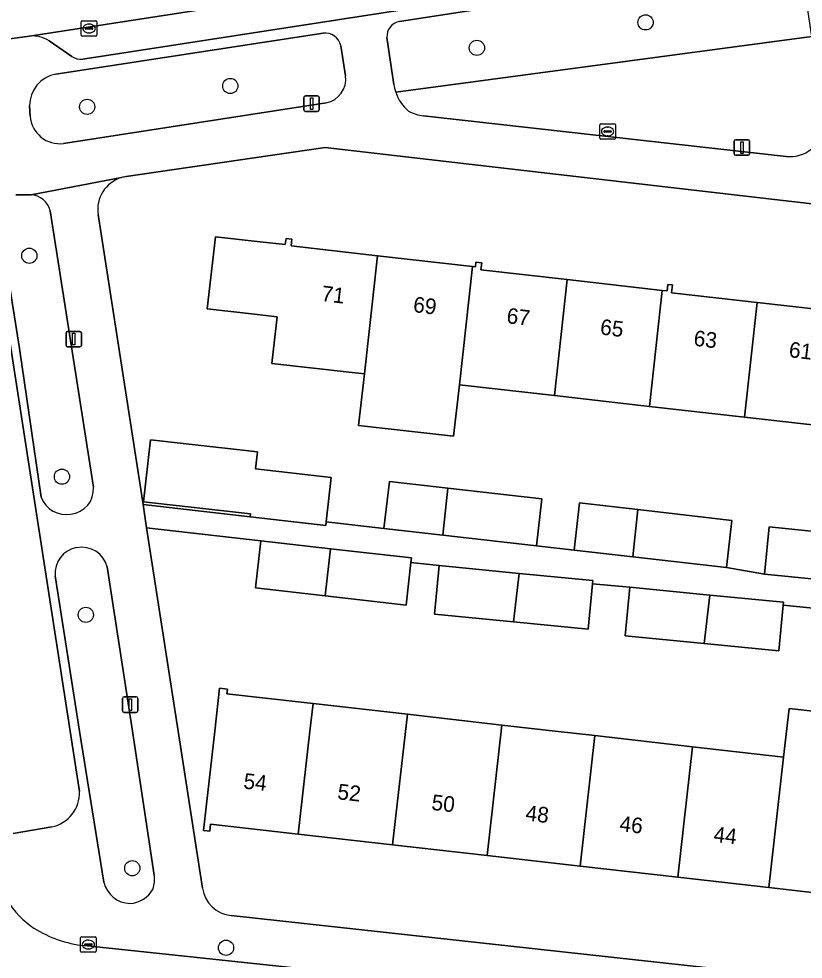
# Model space of a CAD drawing. Extents: x 162026 to 163502, y 387295 to 388169.
# Drawn here: x 162535.3 to 162585.7, y 387485.3 to 387545.8 of the extents above; entities that cross this region are included whole.
import ezdxf

# ---------------------------------------------------------------- set-up
doc = ezdxf.new("R2010")
doc.units = 0
for name, color, linetype in [('IMGEO_Boom', 7, 'Continuous'), ('IMGEO_Erf', 7, 'Continuous'), ('IMGEO_Groenvoorziening', 7, 'Continuous'), ('IMGEO_Kolk', 7, 'Continuous'), ('IMGEO_Lichtmast', 7, 'Continuous'), ('IMGEO_Pand', 7, 'Continuous'), ('IMGEO_Pand_nummerreeks', 7, 'Continuous'), ('IMGEO_Parkeervlak_open', 7, 'Continuous'), ('IMGEO_Rijbaan_lokaal_gesloten', 7, 'Continuous'), ('IMGEO_Rijbaan_lokaal_open', 7, 'Continuous'), ('IMGEO_Voetpad_open', 7, 'Continuous')]:
    doc.layers.add(name, color=color, linetype=linetype)

msp = doc.modelspace()

# ---------------------------------------------------------------- linework, layer by layer
at = {"layer": 'IMGEO_Boom'}
for centre in [(162575.561, 387545.537), (162564.717, 387543.903), (162548.864, 387541.451), (162539.663, 387540.111), (162535.943, 387530.544), (162538.041, 387516.346), (162539.577, 387507.469), (162542.562, 387491.191), (162548.589, 387486.08)]:
    msp.add_circle(centre, 0.489, dxfattribs=at)
at = {"layer": 'IMGEO_Erf'}
for points in [[(162589.597, 387533.5), (162554.961, 387537.508), (162551.428, 387536.989), (162542.162, 387535.629)], [(162540.361, 387533.193), (162543.252, 387514.551), (162550.132, 387513.769), (162550.153, 387513.952), (162543.283, 387514.73), (162543.734, 387518.716), (162550.605, 387517.937), (162550.481, 387516.845), (162555.353, 387516.292), (162555.029, 387513.44), (162558.744, 387513.018), (162559.089, 387516.044), (162562.854, 387515.613), (162568.895, 387514.923), (162568.549, 387511.897), (162570.966, 387511.633), (162571.311, 387514.659), (162575.075, 387514.228), (162581.117, 387513.538), (162580.771, 387510.512), (162583.2, 387510.09), (162583.503, 387513.116), (162587.443, 387512.722)], [(162588.19, 387519.463), (162581.915, 387520.175), (162575.812, 387520.867), (162569.701, 387521.56), (162563.59, 387522.252), (162563.215, 387518.95), (162557.108, 387519.643), (162557.483, 387522.945), (162556.504, 387523.056), (162551.535, 387523.62), (162551.876, 387526.628), (162550.237, 387526.814), (162547.386, 387527.138), (162547.911, 387531.768), (162550.779, 387531.442), (162552.401, 387531.258), (162552.445, 387531.645), (162552.824, 387531.602), (162552.775, 387531.172), (162558.325, 387530.543), (162564.432, 387529.85), (162564.619, 387529.829), (162564.654, 387530.134), (162565.028, 387530.091), (162564.977, 387529.643), (162570.528, 387529.013), (162576.639, 387528.32), (162576.952, 387528.284), (162576.999, 387528.703), (162577.29, 387528.67), (162577.232, 387528.164), (162582.732, 387527.54), (162588.843, 387526.847)], [(162586.337, 387507.903), (162584.415, 387508.09), (162584.131, 387505.167), (162579.336, 387505.633), (162574.253, 387506.128), (162574.556, 387509.24), (162572.156, 387509.473), (162571.873, 387506.557), (162567.079, 387507.023), (162561.995, 387507.518), (162562.298, 387510.63), (162560.473, 387510.837), (162560.163, 387508.098), (162554.969, 387508.687), (162550.49, 387509.195), (162550.833, 387512.221), (162543.484, 387513.055), (162545.508, 387500), (162547.073, 387489.908)], [(162589.412, 387489.273), (162583.487, 387489.945), (162577.633, 387490.609), (162571.355, 387491.321), (162565.374, 387492), (162559.3, 387492.689), (162553.231, 387493.377), (162547.599, 387494.016), (162547.549, 387493.573), (162547.14, 387493.619), (162547.864, 387500), (162548.176, 387502.75), (162548.677, 387502.693), (162548.643, 387502.395), (162553.612, 387501.831), (162554.185, 387501.767), (162560.252, 387501.078), (162566.326, 387500.389), (162569.755, 387500), (162572.306, 387499.711), (162578.584, 387498.999), (162584.439, 387498.334), (162584.793, 387501.451), (162590.719, 387500.779)], [(162548.912, 387488.146), (162643.31, 387477.811)]]:
    msp.add_lwpolyline(points, dxfattribs=at)
for centre, radius, start, end in [((162542.473, 387533.515), 2.137, 106.64881, 188.66896), ((162542.464, 387533.561), 2.09, 98.31861, 106.77931), ((162549.142, 387490.227), 2.094, 188.76365, 263.68628)]:
    msp.add_arc(centre, radius, start, end, dxfattribs=at)
at = {"layer": 'IMGEO_Groenvoorziening'}
for points in [[(162584.503, 387549.428), (162559.738, 387545.597)], [(162559.497, 387541.056), (162586.253, 387544.626), (162585.644, 387548.625)], [(162554.839, 387544.841), (162537.655, 387542.213)], [(162558.937, 387544.561), (162559.386, 387541.548)], [(162586.253, 387544.626), (162559.497, 387541.056)], [(162556.279, 387542.1), (162555.963, 387544.037)], [(162535.958, 387540.173), (162535.994, 387539.504)], [(162538.132, 387537.752), (162540.212, 387538.067), (162555.031, 387540.363)], [(162561.289, 387539.524), (162584.601, 387536.928)], [(162536.054, 387534.463), (162535.078, 387534.446)], [(162540.062, 387515.673), (162537.274, 387533.425)], [(162533.963, 387532.968), (162535.314, 387524.583), (162536.699, 387515.026)], [(162543.978, 387490.742), (162542.582, 387500), (162542.333, 387501.513), (162540.954, 387510.549)], [(162537.612, 387509.972), (162539.166, 387500), (162540.725, 387490.288)]]:
    msp.add_lwpolyline(points, dxfattribs=at)
for centre, radius, start, end in [((162559.91, 387544.637), 0.975, 100.12706, 184.45299), ((162554.968, 387543.833), 1.016, 11.58082, 97.26671), ((162538.011, 387540.191), 2.053, 99.98391, 180.50447), ((162554.709, 387541.911), 1.581, 281.73651, 6.8705), ((162562.047, 387541.89), 2.683, 187.32013, 198.10713), ((162562.025, 387541.883), 2.66, 198.10658, 230.41192), ((162537.902, 387539.651), 1.913, 184.41882, 276.91486), ((162561.708, 387542.466), 2.972, 242.38039, 261.90062), ((162584.855, 387539.101), 2.187, 263.34089, 354.79004), ((162535.987, 387533.148), 1.316, 12.12946, 87.08696), ((162538.463, 387515.535), 1.604, 275.45607, 4.92629), ((162538.316, 387515.642), 1.73, 200.84527, 280.00028), ((162539.243, 387510.163), 1.642, 98.5393, 186.68749), ((162539.315, 387510.123), 1.693, 14.55638, 100.75571), ((162542.106, 387490.469), 1.892, 341.30978, 8.2896), ((162542.48, 387490.731), 1.81, 194.15554, 267.81556), ((162542.306, 387490.733), 1.814, 273.31561, 331.3371)]:
    msp.add_arc(centre, radius, start, end, dxfattribs=at)
at = {"layer": 'IMGEO_Kolk'}
for p, q in [((162539.285, 387544.717), (162539.285, 387545.569)), ((162539.36, 387545.643), (162540.212, 387545.643)), ((162540.286, 387545.569), (162540.286, 387544.717)), ((162539.544, 387545.137), (162539.544, 387545.149)), ((162539.982, 387545.1), (162539.584, 387545.1)), ((162539.587, 387545.186), (162539.985, 387545.186)), ((162539.796, 387544.863), (162539.771, 387544.863)), ((162539.773, 387545.423), (162539.798, 387545.423)), ((162540.028, 387545.149), (162540.028, 387545.137)), ((162540.212, 387544.643), (162539.36, 387544.643)), ((162572.621, 387538.102), (162572.621, 387538.954)), ((162572.696, 387539.028), (162573.548, 387539.028)), ((162573.109, 387538.808), (162573.134, 387538.808)), ((162573.622, 387538.954), (162573.622, 387538.102)), ((162572.88, 387538.522), (162572.88, 387538.534)), ((162573.318, 387538.485), (162572.92, 387538.485)), ((162572.923, 387538.571), (162573.321, 387538.571)), ((162573.132, 387538.248), (162573.107, 387538.248)), ((162573.364, 387538.534), (162573.364, 387538.522)), ((162573.548, 387538.028), (162572.696, 387538.028)), ((162539.239, 387485.861), (162539.239, 387486.713)), ((162539.314, 387486.787), (162540.166, 387486.787)), ((162539.498, 387486.281), (162539.498, 387486.293)), ((162539.936, 387486.244), (162539.538, 387486.244)), ((162539.541, 387486.33), (162539.939, 387486.33)), ((162539.727, 387486.567), (162539.752, 387486.567)), ((162539.982, 387486.293), (162539.982, 387486.281)), ((162540.24, 387486.713), (162540.24, 387485.861)), ((162540.166, 387485.787), (162539.314, 387485.787)), ((162539.75, 387486.007), (162539.725, 387486.007))]:
    msp.add_line(p, q, dxfattribs=at)
for points in [[(162539.285, 387544.717), (162539.285, 387545.569)], [(162539.36, 387545.643), (162540.212, 387545.643)], [(162540.286, 387545.569), (162540.286, 387544.717)], [(162540.212, 387544.643), (162539.36, 387544.643)], [(162572.621, 387538.102), (162572.621, 387538.954)], [(162572.696, 387539.028), (162573.548, 387539.028)], [(162573.622, 387538.954), (162573.622, 387538.102)], [(162573.548, 387538.028), (162572.696, 387538.028)], [(162539.239, 387485.861), (162539.239, 387486.713)], [(162539.314, 387486.787), (162540.166, 387486.787)], [(162540.24, 387486.713), (162540.24, 387485.861)], [(162540.166, 387485.787), (162539.314, 387485.787)]]:
    msp.add_lwpolyline(points, dxfattribs=at)
for centre, radius, start, end in [((162539.362, 387545.567), 0.0765, 91.55205, 178.44795), ((162539.362, 387545.567), 0.0765, 91.55205, 178.44795), ((162540.21, 387545.567), 0.0765, 1.55205, 88.44795), ((162540.21, 387545.567), 0.0765, 1.55205, 88.44795), ((162539.584, 387545.146), 0.0403, 85.87752, 175.75265), ((162539.581, 387545.136), 0.0366, 178.93798, 274.71019), ((162539.985, 387545.143), 0.043, 264.86636, 352.45326), ((162539.989, 387545.148), 0.0386, 1.73085, 96.63898), ((162539.362, 387544.719), 0.0765, 181.55205, 268.44795), ((162539.362, 387544.719), 0.0765, 181.55205, 268.44795), ((162540.21, 387544.719), 0.0765, 271.55205, 358.44795), ((162540.21, 387544.719), 0.0765, 271.55205, 358.44795), ((162572.698, 387538.952), 0.0765, 91.55205, 178.44795), ((162572.698, 387538.952), 0.0765, 91.55205, 178.44795), ((162573.546, 387538.952), 0.0765, 1.55205, 88.44795), ((162573.546, 387538.952), 0.0765, 1.55205, 88.44795), ((162572.92, 387538.531), 0.0403, 85.87752, 175.75265), ((162572.917, 387538.521), 0.0366, 178.93798, 274.71019), ((162573.321, 387538.528), 0.043, 264.86636, 352.45326), ((162573.325, 387538.533), 0.0386, 1.73085, 96.63898), ((162572.698, 387538.104), 0.0765, 181.55205, 268.44795), ((162572.698, 387538.104), 0.0765, 181.55205, 268.44795), ((162573.546, 387538.104), 0.0765, 271.55205, 358.44795), ((162573.546, 387538.104), 0.0765, 271.55205, 358.44795), ((162539.316, 387486.711), 0.0765, 91.55205, 178.44795), ((162539.316, 387486.711), 0.0765, 91.55205, 178.44795), ((162539.538, 387486.29), 0.0403, 85.87752, 175.75265), ((162539.535, 387486.28), 0.0366, 178.93798, 274.71019), ((162539.939, 387486.287), 0.043, 264.86636, 352.45326), ((162539.943, 387486.292), 0.0386, 1.73085, 96.63898), ((162540.164, 387486.711), 0.0765, 1.55205, 88.44795), ((162540.164, 387486.711), 0.0765, 1.55205, 88.44795), ((162539.316, 387485.863), 0.0765, 181.55205, 268.44795), ((162539.316, 387485.863), 0.0765, 181.55205, 268.44795), ((162540.164, 387485.863), 0.0765, 271.55205, 358.44795), ((162540.164, 387485.863), 0.0765, 271.55205, 358.44795)]:
    msp.add_arc(centre, radius, start, end, dxfattribs=at)
for centre, major_axis, ratio, start_param, end_param in [((162539.772, 387545.143), (-0.387, 0.002), 0.722429, 4.712389, 7.853982), ((162539.797, 387545.143), (-0.39, 0.002), 0.717154, 1.570796, 4.712389), ((162573.108, 387538.528), (-0.387, 0.002), 0.722429, 4.712389, 7.853982), ((162573.133, 387538.528), (-0.39, 0.002), 0.717154, 1.570796, 4.712389), ((162539.726, 387486.287), (-0.387, 0.002), 0.722429, 4.712389, 7.853982), ((162539.751, 387486.287), (-0.39, 0.002), 0.717154, 1.570796, 4.712389)]:
    msp.add_ellipse(centre, major_axis=major_axis, ratio=ratio, start_param=start_param, end_param=end_param, dxfattribs=at)
at = {"layer": 'IMGEO_Lichtmast'}
for p, q in [((162553.59, 387539.914), (162553.59, 387540.714)), ((162553.59, 387540.714), (162553.59, 387539.914)), ((162553.69, 387540.814), (162554.48, 387540.814)), ((162554.48, 387540.814), (162553.69, 387540.814)), ((162554.58, 387540.714), (162554.58, 387539.914)), ((162554.58, 387539.914), (162554.58, 387540.714)), ((162554.48, 387539.814), (162553.69, 387539.814)), ((162553.69, 387539.814), (162554.48, 387539.814)), ((162581.258, 387537.096), (162581.258, 387537.896)), ((162581.258, 387537.896), (162581.258, 387537.096)), ((162581.358, 387537.996), (162582.148, 387537.996)), ((162582.148, 387537.996), (162581.358, 387537.996)), ((162582.248, 387537.896), (162582.248, 387537.096)), ((162582.248, 387537.096), (162582.248, 387537.896)), ((162582.148, 387536.996), (162581.358, 387536.996)), ((162581.358, 387536.996), (162582.148, 387536.996)), ((162538.302, 387524.783), (162538.302, 387525.583)), ((162538.302, 387525.583), (162538.302, 387524.783)), ((162538.402, 387525.683), (162539.192, 387525.683)), ((162539.192, 387525.683), (162538.402, 387525.683)), ((162539.292, 387525.583), (162539.292, 387524.783)), ((162539.292, 387524.783), (162539.292, 387525.583)), ((162539.192, 387524.683), (162538.402, 387524.683)), ((162538.402, 387524.683), (162539.192, 387524.683)), ((162541.932, 387501.303), (162541.932, 387502.103)), ((162541.932, 387502.103), (162541.932, 387501.303)), ((162542.032, 387502.203), (162542.822, 387502.203)), ((162542.822, 387502.203), (162542.032, 387502.203)), ((162542.922, 387502.103), (162542.922, 387501.303)), ((162542.922, 387501.303), (162542.922, 387502.103)), ((162542.822, 387501.203), (162542.032, 387501.203)), ((162542.032, 387501.203), (162542.822, 387501.203))]:
    msp.add_line(p, q, dxfattribs=at)
for points in [[(162554.01, 387540.689), (162554.16, 387540.689), (162554.16, 387539.939), (162554.01, 387539.939), (162554.01, 387540.689)], [(162581.678, 387537.871), (162581.828, 387537.871), (162581.828, 387537.121), (162581.678, 387537.121), (162581.678, 387537.871)], [(162538.722, 387525.558), (162538.872, 387525.558), (162538.872, 387524.808), (162538.722, 387524.808), (162538.722, 387525.558)], [(162542.352, 387502.078), (162542.502, 387502.078), (162542.502, 387501.328), (162542.352, 387501.328), (162542.352, 387502.078)]]:
    msp.add_lwpolyline(points, dxfattribs=at)
for centre, start, end in [((162553.69, 387540.714), 90, 180), ((162553.69, 387540.714), 90, 180), ((162554.48, 387540.714), 0, 90), ((162554.48, 387540.714), 360, 90), ((162553.69, 387539.914), 180, 270), ((162553.69, 387539.914), 180, 270), ((162554.48, 387539.914), 270, 0), ((162554.48, 387539.914), 270, 0), ((162581.358, 387537.896), 90, 180), ((162581.358, 387537.896), 90, 180), ((162582.148, 387537.896), 0, 90), ((162582.148, 387537.896), 360, 90), ((162581.358, 387537.096), 180, 270), ((162581.358, 387537.096), 180, 270), ((162582.148, 387537.096), 270, 0), ((162582.148, 387537.096), 270, 0), ((162538.402, 387525.583), 90, 180), ((162538.402, 387525.583), 90, 180), ((162539.192, 387525.583), 0, 90), ((162539.192, 387525.583), 360, 90), ((162538.402, 387524.783), 180, 270), ((162538.402, 387524.783), 180, 270), ((162539.192, 387524.783), 270, 0), ((162539.192, 387524.783), 270, 0), ((162542.032, 387502.103), 90, 180), ((162542.032, 387502.103), 90, 180), ((162542.822, 387502.103), 0, 90), ((162542.822, 387502.103), 360, 90), ((162542.032, 387501.303), 180, 270), ((162542.032, 387501.303), 180, 270), ((162542.822, 387501.303), 270, 0), ((162542.822, 387501.303), 270, 0)]:
    msp.add_arc(centre, 0.1, start, end, dxfattribs=at)
at = {"layer": 'IMGEO_Pand'}
for points in [[(162558.325, 387530.543), (162552.775, 387531.172), (162552.824, 387531.602), (162552.445, 387531.645), (162552.401, 387531.258), (162550.779, 387531.442), (162547.911, 387531.768), (162547.386, 387527.138), (162550.237, 387526.814), (162551.876, 387526.628), (162551.535, 387523.62), (162556.504, 387523.056), (162557.483, 387522.945)], [(162564.432, 387529.85), (162558.325, 387530.543), (162557.483, 387522.945), (162557.108, 387519.643), (162563.215, 387518.95), (162563.59, 387522.252)], [(162570.528, 387529.013), (162564.977, 387529.643), (162565.028, 387530.091), (162564.654, 387530.134), (162564.619, 387529.829), (162564.432, 387529.85), (162563.59, 387522.252), (162569.701, 387521.56)], [(162569.701, 387521.56), (162575.812, 387520.867), (162576.639, 387528.32), (162570.528, 387529.013)], [(162582.732, 387527.54), (162577.232, 387528.164), (162577.29, 387528.67), (162576.999, 387528.703), (162576.952, 387528.284), (162576.639, 387528.32), (162575.812, 387520.867), (162581.915, 387520.175)], [(162589.26, 387525.512), (162588.699, 387525.576), (162588.843, 387526.847), (162582.732, 387527.54), (162581.915, 387520.175), (162588.19, 387519.463), (162588.569, 387519.42)], [(162555.353, 387516.292), (162550.481, 387516.845), (162550.605, 387517.937), (162543.734, 387518.716), (162543.283, 387514.73), (162550.153, 387513.952), (162550.132, 387513.769), (162555.004, 387513.217), (162555.029, 387513.44)], [(162559.089, 387516.044), (162558.744, 387513.018), (162562.519, 387512.586), (162562.854, 387515.613)], [(162568.549, 387511.897), (162568.895, 387514.923), (162562.854, 387515.613), (162562.519, 387512.586)], [(162574.739, 387511.201), (162575.075, 387514.228), (162571.311, 387514.659), (162570.966, 387511.633)], [(162575.075, 387514.228), (162574.739, 387511.201), (162580.771, 387510.512), (162581.117, 387513.538)], [(162583.503, 387513.116), (162583.2, 387510.09), (162587.108, 387509.699), (162587.443, 387512.722)], [(162555.313, 387511.713), (162550.833, 387512.221), (162550.49, 387509.195), (162554.969, 387508.687)], [(162560.473, 387510.837), (162560.506, 387511.124), (162555.313, 387511.713), (162554.969, 387508.687), (162560.163, 387508.098)], [(162562.298, 387510.63), (162561.995, 387507.518), (162567.079, 387507.023), (162567.432, 387510.131)], [(162572.156, 387509.473), (162572.175, 387509.67), (162567.432, 387510.131), (162567.079, 387507.023), (162571.873, 387506.557)], [(162574.556, 387509.24), (162574.253, 387506.128), (162579.336, 387505.633), (162579.688, 387508.741)], [(162584.415, 387508.09), (162584.433, 387508.28), (162579.688, 387508.741), (162579.336, 387505.633), (162584.131, 387505.167)], [(162554.185, 387501.767), (162553.612, 387501.831), (162548.643, 387502.395), (162548.677, 387502.693), (162548.176, 387502.75), (162547.864, 387500), (162547.14, 387493.619), (162547.549, 387493.573), (162547.599, 387494.016), (162553.231, 387493.377), (162553.983, 387500)], [(162554.185, 387501.767), (162553.983, 387500), (162553.231, 387493.377), (162559.3, 387492.689), (162560.252, 387501.078)], [(162590.365, 387497.662), (162590.719, 387500.779), (162584.793, 387501.451), (162584.439, 387498.334), (162583.487, 387489.945), (162589.412, 387489.273)], [(162560.252, 387501.078), (162559.3, 387492.689), (162565.374, 387492), (162566.326, 387500.389)], [(162572.306, 387499.711), (162569.755, 387500), (162566.326, 387500.389), (162565.374, 387492), (162571.355, 387491.321)], [(162578.584, 387498.999), (162572.306, 387499.711), (162571.355, 387491.321), (162577.633, 387490.609)], [(162584.439, 387498.334), (162578.584, 387498.999), (162577.633, 387490.609), (162583.487, 387489.945)]]:
    msp.add_lwpolyline(points, close=True, dxfattribs=at)
at = {"layer": 'IMGEO_Parkeervlak_open'}
for points in [[(162539.161, 387496.123), (162538.558, 387500), (162533.823, 387530.422)], [(162534.914, 387493.419), (162537.393, 387493.848)]]:
    msp.add_lwpolyline(points, dxfattribs=at)
msp.add_arc((162536.951, 387496.016), 2.212, 281.51381, 2.78157, dxfattribs=at)
at = {"layer": 'IMGEO_Rijbaan_lokaal_gesloten'}
msp.add_lwpolyline([(162652.989, 387562.695), (162655.124, 387563.058), (162654.819, 387565.133), (162533.858, 387546.47), (162534.199, 387544.414), (162535.963, 387544.661)], close=True, dxfattribs=at)
for points in [[(162652.989, 387562.695), (162535.963, 387544.661)], [(162539.383, 387543.174), (162650.184, 387560.281)], [(162537.215, 387544.343), (162538.672, 387543.343)]]:
    msp.add_lwpolyline(points, dxfattribs=at)
for centre, radius, start, end in [((162536.127, 387542.685), 1.983, 56.74069, 94.75651), ((162539.266, 387544.261), 1.094, 237.10911, 276.14948)]:
    msp.add_arc(centre, radius, start, end, dxfattribs=at)
at = {"layer": 'IMGEO_Rijbaan_lokaal_open'}
msp.add_lwpolyline([(162529.25, 387520.63), (162527.396, 387532.789), (162527.276, 387533.487), (162520.243, 387532.419), (162522.168, 387520.003), (162525.314, 387500), (162525.611, 387498.118), (162526.965, 387489.545), (162528.395, 387480.484), (162535.82, 387479.669), (162561.08, 387476.895), (162561.86, 387483.839), (162539.469, 387486.215)], dxfattribs=at)
for centre, radius, start, end in [((162540.124, 387492.856), 6.753, 192.64478, 234.88555), ((162540.387, 387494.097), 7.935, 238.4875, 263.35964)]:
    msp.add_arc(centre, radius, start, end, dxfattribs=at)
at = {"layer": 'IMGEO_Voetpad_open'}
for points in [[(162650.184, 387560.281), (162539.383, 387543.174)], [(162559.738, 387545.597), (162584.503, 387549.428)], [(162537.655, 387542.213), (162554.839, 387544.841)], [(162535.963, 387544.661), (162534.199, 387544.414), (162533.176, 387544.268)], [(162538.672, 387543.343), (162537.215, 387544.343)], [(162559.386, 387541.548), (162558.937, 387544.561)], [(162555.963, 387544.037), (162556.279, 387542.1)], [(162542.162, 387535.629), (162551.428, 387536.989), (162554.961, 387537.508), (162589.597, 387533.5), (162590.097, 387539.374), (162590.317, 387539.533), (162627.125, 387535.504), (162627.856, 387541.261), (162664.002, 387537.433)], [(162535.994, 387539.504), (162535.958, 387540.173)], [(162555.031, 387540.363), (162540.212, 387538.067), (162538.132, 387537.752)], [(162584.601, 387536.928), (162561.289, 387539.524)], [(162535.078, 387534.446), (162536.054, 387534.463), (162541.861, 387535.562)], [(162541.861, 387535.562), (162536.054, 387534.463)], [(162537.274, 387533.425), (162540.062, 387515.673)], [(162536.699, 387515.026), (162535.314, 387524.583), (162533.963, 387532.968), (162531.294, 387532.398)], [(162543.484, 387513.055), (162543.252, 387514.551), (162540.361, 387533.193)], [(162533.823, 387530.422), (162538.558, 387500), (162539.161, 387496.123)], [(162587.108, 387509.699), (162583.2, 387510.09), (162580.771, 387510.512), (162574.739, 387511.201), (162570.966, 387511.633), (162568.549, 387511.897), (162562.519, 387512.586), (162558.744, 387513.018), (162555.029, 387513.44), (162555.004, 387513.217), (162550.132, 387513.769), (162543.252, 387514.551), (162543.484, 387513.055), (162550.833, 387512.221), (162555.313, 387511.713), (162560.506, 387511.124), (162560.473, 387510.837), (162562.298, 387510.63), (162567.432, 387510.131), (162572.175, 387509.67), (162572.156, 387509.473), (162574.556, 387509.24), (162579.688, 387508.741), (162584.433, 387508.28), (162584.415, 387508.09), (162586.337, 387507.903)], [(162547.073, 387489.908), (162545.508, 387500), (162543.484, 387513.055)], [(162540.954, 387510.549), (162542.333, 387501.513), (162542.582, 387500), (162543.978, 387490.742)], [(162540.725, 387490.288), (162539.166, 387500), (162537.612, 387509.972)], [(162537.393, 387493.848), (162534.914, 387493.419)], [(162539.469, 387486.215), (162561.86, 387483.839), (162565.337, 387483.455), (162654.632, 387473.285), (162655.129, 387476.518), (162644.773, 387477.651), (162643.31, 387477.811), (162548.912, 387488.146)]]:
    msp.add_lwpolyline(points, dxfattribs=at)
for centre, radius, start, end in [((162559.91, 387544.637), 0.975, 100.12706, 184.45299), ((162554.968, 387543.833), 1.016, 11.58082, 97.26671), ((162536.127, 387542.685), 1.983, 56.74069, 94.75651), ((162539.266, 387544.261), 1.094, 237.10911, 276.14948), ((162538.011, 387540.191), 2.053, 99.98391, 180.50447), ((162554.709, 387541.911), 1.581, 281.73651, 6.8705), ((162562.047, 387541.89), 2.683, 187.32013, 198.10713), ((162562.025, 387541.883), 2.66, 198.10658, 230.41192), ((162537.902, 387539.651), 1.913, 184.41882, 276.91486), ((162561.708, 387542.466), 2.972, 242.38039, 261.90062), ((162584.855, 387539.101), 2.187, 263.34089, 354.79004), ((162542.473, 387533.515), 2.137, 106.64881, 188.66896), ((162542.464, 387533.561), 2.09, 98.31861, 106.77931), ((162535.987, 387533.148), 1.316, 12.12946, 87.08696), ((162538.463, 387515.535), 1.604, 275.45607, 4.92629), ((162538.316, 387515.642), 1.73, 200.84527, 280.00028), ((162539.243, 387510.163), 1.642, 98.5393, 186.68749), ((162539.315, 387510.123), 1.693, 14.55638, 100.75571), ((162536.951, 387496.016), 2.212, 281.51381, 2.78157), ((162540.124, 387492.856), 6.753, 192.64478, 234.88555), ((162542.106, 387490.469), 1.892, 341.30978, 8.2896), ((162542.48, 387490.731), 1.81, 194.15554, 267.81556), ((162542.306, 387490.733), 1.814, 273.31561, 331.3371), ((162549.142, 387490.227), 2.094, 188.76365, 263.68628), ((162540.387, 387494.097), 7.935, 238.4875, 263.35964)]:
    msp.add_arc(centre, radius, start, end, dxfattribs=at)

# ---------------------------------------------------------------- texts
at = {"layer": 'IMGEO_Pand_nummerreeks'}
for s, rotation, p in [('71', 353.16217, (162554.681, 387527.639)), ('69', 353.16461, (162560.581, 387526.932)), ('67', 353.16217, (162566.592, 387526.212)), ('65', 353.16217, (162572.603, 387525.491)), ('63', 353.16217, (162578.615, 387524.77)), ('61', 353.16461, (162584.738, 387524.035)), ('54', 353.52859, (162549.675, 387496.316)), ('52', 353.52859, (162555.716, 387495.632)), ('50', 353.52859, (162561.765, 387494.945)), ('48', 353.52859, (162567.809, 387494.259)), ('46', 353.52859, (162573.85, 387493.574)), ('44', 353.52859, (162579.894, 387492.888))]:
    msp.add_text(s, height=1, rotation=rotation, dxfattribs=at).set_placement(p)

doc.saveas('drawing.dxf')
